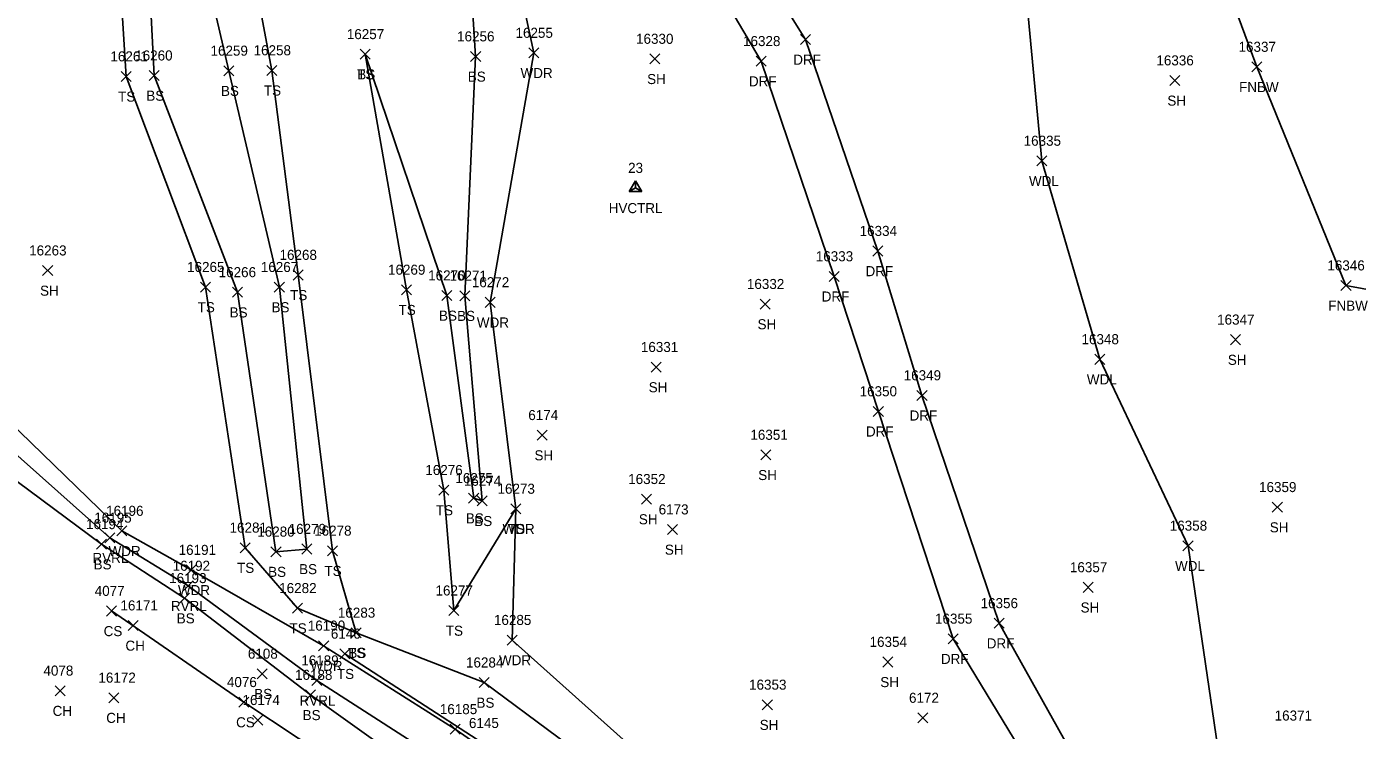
# Model space of a CAD drawing. Extents: x 1482574 to 1485769, y 580696 to 595649.
# Drawn here: x 1484182.5 to 1484447.1, y 583021.7 to 583161.5 of the extents above; entities that cross this region are included whole.
import ezdxf

# ---------------------------------------------------------------- set-up
doc = ezdxf.new("R2010")
doc.units = 0
for name, color, linetype in [('C_A', 7, 'Continuous'), ('C_I', 7, 'Continuous'), ('CPSM', 7, 'Continuous'), ('L_A', 7, 'Continuous'), ('L_I', 7, 'Continuous'), ('L_TIC', 7, 'Continuous'), ('LAWA', 7, 'Continuous'), ('LAWE', 7, 'Continuous'), ('LELB', 7, 'Continuous'), ('LFNC', 7, 'Continuous'), ('R_A', 7, 'Continuous'), ('R_I', 7, 'Continuous'), ('R_TIC', 7, 'Continuous'), ('RDF', 7, 'Continuous')]:
    doc.layers.add(name, color=color, linetype=linetype)

msp = doc.modelspace()

# ---------------------------------------------------------------- linework, layer by layer
at = {"layer": 'CPSM'}
for p, q in [((1484302.31, 583128.74), (1484303.56, 583130.91)), ((1484304.81, 583128.74), (1484303.56, 583130.91)), ((1484303.56, 583129.46), (1484303.56, 583130.91)), ((1484302.31, 583128.74), (1484303.56, 583129.46)), ((1484302.31, 583128.74), (1484304.81, 583128.74)), ((1484303.56, 583129.46), (1484303.56, 583129.46)), ((1484303.56, 583129.46), (1484304.81, 583128.74))]:
    msp.add_line(p, q, dxfattribs=at)
at = {"layer": 'L_TIC'}
for points in [[(1484248.8, 583155.04), (1484250.8, 583157.04)], [(1484250.8, 583155.04), (1484248.8, 583157.04)], [(1484248.8, 583155.04), (1484250.8, 583157.04)], [(1484250.8, 583155.04), (1484248.8, 583157.04)], [(1484270.78, 583154.59), (1484272.78, 583156.59)], [(1484272.78, 583154.59), (1484270.78, 583156.59)], [(1484282.35, 583155.3), (1484284.35, 583157.3)], [(1484284.35, 583155.3), (1484282.35, 583157.3)], [(1484221.69, 583151.75), (1484223.69, 583153.75)], [(1484223.69, 583151.75), (1484221.69, 583153.75)], [(1484230.26, 583151.83), (1484232.26, 583153.83)], [(1484232.26, 583151.83), (1484230.26, 583153.83)], [(1484306.41, 583154.11), (1484308.41, 583156.11)], [(1484308.41, 583154.11), (1484306.41, 583156.11)], [(1484426.15, 583152.52), (1484428.15, 583154.52)], [(1484428.15, 583152.52), (1484426.15, 583154.52)], [(1484201.26, 583150.62), (1484203.26, 583152.62)], [(1484203.26, 583150.62), (1484201.26, 583152.62)], [(1484206.84, 583150.8), (1484208.84, 583152.8)], [(1484208.84, 583150.8), (1484206.84, 583152.8)], [(1484409.86, 583149.82), (1484411.86, 583151.82)], [(1484411.86, 583149.82), (1484409.86, 583151.82)], [(1484383.41, 583133.85), (1484385.41, 583135.85)], [(1484385.41, 583133.85), (1484383.41, 583135.85)], [(1484185.66, 583112.05), (1484187.66, 583114.05)], [(1484187.66, 583112.05), (1484185.66, 583114.05)], [(1484235.47, 583111.17), (1484237.47, 583113.17)], [(1484237.47, 583111.17), (1484235.47, 583113.17)], [(1484217.08, 583108.76), (1484219.08, 583110.76)], [(1484219.08, 583108.76), (1484217.08, 583110.76)], [(1484223.41, 583107.73), (1484225.41, 583109.73)], [(1484225.41, 583107.73), (1484223.41, 583109.73)], [(1484231.74, 583108.76), (1484233.74, 583110.76)], [(1484233.74, 583108.76), (1484231.74, 583110.76)], [(1484257.04, 583108.22), (1484259.04, 583110.22)], [(1484259.04, 583108.22), (1484257.04, 583110.22)], [(1484265.06, 583107.09), (1484267.06, 583109.09)], [(1484267.06, 583107.09), (1484265.06, 583109.09)], [(1484268.65, 583107.04), (1484270.65, 583109.04)], [(1484270.65, 583107.04), (1484268.65, 583109.04)], [(1484443.88, 583109.07), (1484445.88, 583111.07)], [(1484445.88, 583109.07), (1484443.88, 583111.07)], [(1484273.65, 583105.73), (1484275.65, 583107.73)], [(1484275.65, 583105.73), (1484273.65, 583107.73)], [(1484328.36, 583105.38), (1484330.36, 583107.38)], [(1484330.36, 583105.38), (1484328.36, 583107.38)], [(1484421.89, 583098.31), (1484423.89, 583100.31)], [(1484423.89, 583098.31), (1484421.89, 583100.31)], [(1484394.92, 583094.41), (1484396.92, 583096.41)], [(1484396.92, 583094.41), (1484394.92, 583096.41)], [(1484306.71, 583092.86), (1484308.71, 583094.86)], [(1484308.71, 583092.86), (1484306.71, 583094.86)], [(1484283.99, 583079.33), (1484285.99, 583081.33)], [(1484285.99, 583079.33), (1484283.99, 583081.33)], [(1484328.49, 583075.41), (1484330.49, 583077.41)], [(1484330.49, 583075.41), (1484328.49, 583077.41)], [(1484264.46, 583068.41), (1484266.46, 583070.41)], [(1484266.46, 583068.41), (1484264.46, 583070.41)], [(1484270.39, 583066.8), (1484272.39, 583068.8)], [(1484272.39, 583066.8), (1484270.39, 583068.8)], [(1484270.39, 583066.8), (1484272.39, 583068.8)], [(1484272.39, 583066.8), (1484270.39, 583068.8)], [(1484272.07, 583066.27), (1484274.07, 583068.27)], [(1484274.07, 583066.27), (1484272.07, 583068.27)], [(1484278.77, 583064.69), (1484280.77, 583066.69)], [(1484280.77, 583064.69), (1484278.77, 583066.69)], [(1484278.77, 583064.69), (1484280.77, 583066.69)], [(1484280.77, 583064.69), (1484278.77, 583066.69)], [(1484304.75, 583066.62), (1484306.75, 583068.62)], [(1484306.75, 583066.62), (1484304.75, 583068.62)], [(1484430.23, 583065.02), (1484432.23, 583067.02)], [(1484432.23, 583065.02), (1484430.23, 583067.02)], [(1484200.41, 583060.3), (1484202.41, 583062.3)], [(1484202.41, 583060.3), (1484200.41, 583062.3)], [(1484309.92, 583060.58), (1484311.92, 583062.58)], [(1484311.92, 583060.58), (1484309.92, 583062.58)], [(1484196.36, 583057.66), (1484198.36, 583059.66)], [(1484198.36, 583057.66), (1484196.36, 583059.66)], [(1484198, 583058.94), (1484200, 583060.94)], [(1484200, 583058.94), (1484198, 583060.94)], [(1484224.92, 583056.97), (1484226.92, 583058.97)], [(1484226.92, 583056.97), (1484224.92, 583058.97)], [(1484237.23, 583056.71), (1484239.23, 583058.71)], [(1484239.23, 583056.71), (1484237.23, 583058.71)], [(1484412.46, 583057.35), (1484414.46, 583059.35)], [(1484414.46, 583057.35), (1484412.46, 583059.35)], [(1484231.07, 583056.17), (1484233.07, 583058.17)], [(1484233.07, 583056.17), (1484231.07, 583058.17)], [(1484231.07, 583056.17), (1484233.07, 583058.17)], [(1484233.07, 583056.17), (1484231.07, 583058.17)], [(1484242.3, 583056.36), (1484244.3, 583058.36)], [(1484244.3, 583056.36), (1484242.3, 583058.36)], [(1484214.21, 583052.54), (1484216.21, 583054.54)], [(1484216.21, 583052.54), (1484214.21, 583054.54)], [(1484213.6, 583049.38), (1484215.6, 583051.38)], [(1484215.6, 583049.38), (1484213.6, 583051.38)], [(1484392.61, 583049.09), (1484394.61, 583051.09)], [(1484394.61, 583049.09), (1484392.61, 583051.09)], [(1484212.89, 583046.93), (1484214.89, 583048.93)], [(1484214.89, 583046.93), (1484212.89, 583048.93)], [(1484198.36, 583044.39), (1484200.36, 583046.39)], [(1484200.36, 583044.39), (1484198.36, 583046.39)], [(1484235.35, 583044.95), (1484237.35, 583046.95)], [(1484237.35, 583044.95), (1484235.35, 583046.95)], [(1484266.44, 583044.47), (1484268.44, 583046.47)], [(1484268.44, 583044.47), (1484266.44, 583046.47)], [(1484266.44, 583044.47), (1484268.44, 583046.47)], [(1484268.44, 583044.47), (1484266.44, 583046.47)], [(1484202.65, 583041.5), (1484204.65, 583043.5)], [(1484204.65, 583041.5), (1484202.65, 583043.5)], [(1484247.01, 583040.06), (1484249.01, 583042.06)], [(1484249.01, 583040.06), (1484247.01, 583042.06)], [(1484247.01, 583040.06), (1484249.01, 583042.06)], [(1484249.01, 583040.06), (1484247.01, 583042.06)], [(1484247.01, 583040.06), (1484249.01, 583042.06)], [(1484249.01, 583040.06), (1484247.01, 583042.06)], [(1484278.06, 583038.61), (1484280.06, 583040.61)], [(1484280.06, 583038.61), (1484278.06, 583040.61)], [(1484240.55, 583037.49), (1484242.55, 583039.49)], [(1484242.55, 583037.49), (1484240.55, 583039.49)], [(1484244.78, 583035.89), (1484246.78, 583037.88)], [(1484246.78, 583035.89), (1484244.78, 583037.88)], [(1484352.77, 583034.26), (1484354.77, 583036.26)], [(1484354.77, 583034.26), (1484352.77, 583036.26)], [(1484228.3, 583031.91), (1484230.3, 583033.91)], [(1484230.3, 583031.91), (1484228.3, 583033.91)], [(1484239.18, 583030.57), (1484241.18, 583032.57)], [(1484241.18, 583030.57), (1484239.18, 583032.57)], [(1484272.5, 583030.16), (1484274.5, 583032.16)], [(1484274.5, 583030.16), (1484272.5, 583032.16)], [(1484188.16, 583028.54), (1484190.16, 583030.54)], [(1484190.16, 583028.54), (1484188.16, 583030.54)], [(1484237.93, 583027.7), (1484239.93, 583029.7)], [(1484239.93, 583027.7), (1484237.93, 583029.7)], [(1484198.82, 583027.15), (1484200.82, 583029.15)], [(1484200.82, 583027.15), (1484198.82, 583029.15)], [(1484224.7, 583026.27), (1484226.7, 583028.27)], [(1484226.7, 583026.27), (1484224.7, 583028.27)], [(1484328.79, 583025.75), (1484330.79, 583027.75)], [(1484330.79, 583025.75), (1484328.79, 583027.75)], [(1484227.48, 583022.7), (1484229.48, 583024.7)], [(1484229.48, 583022.7), (1484227.48, 583024.7)], [(1484359.71, 583023.14), (1484361.71, 583025.14)], [(1484361.71, 583023.14), (1484359.71, 583025.14)], [(1484266.73, 583020.89), (1484268.73, 583022.89)], [(1484268.73, 583020.89), (1484266.73, 583022.89)]]:
    msp.add_lwpolyline(points, dxfattribs=at)
at = {"layer": 'LAWA'}
for points in [[(1484166.5, 583305), (1484186.71, 583318.32), (1484207.96, 583337.82), (1484224.87, 583334.34), (1484236.26, 583316.6), (1484251.29, 583259.82), (1484269.68, 583220.67), (1484274.24, 583198.45), (1484283.35, 583156.3), (1484274.65, 583106.73), (1484279.77, 583065.69), (1484279.06, 583039.61), (1484304.91, 583016.48), (1484332.69, 582996.27), (1484357.04, 582987.46), (1484401.42, 582971.6), (1484442.82, 582960.78), (1484458.56, 582968.76)], [(1484280.82, 583320.56), (1484319.95, 583299.63), (1484329.01, 583276.27), (1484350.98, 583240.27), (1484380.29, 583178.5), (1484384.41, 583134.85), (1484395.92, 583095.41), (1484413.46, 583058.35), (1484420.38, 583011.43), (1484459.52, 582977.04)], [(1484297.99, 583000.91), (1484267.73, 583021.89), (1484241.55, 583038.49), (1484215.21, 583053.54), (1484201.41, 583061.3), (1484160.74, 583100.74)]]:
    msp.add_lwpolyline(points, dxfattribs=at)
at = {"layer": 'LAWE'}
msp.add_lwpolyline([(1484296.89, 582997.2), (1484267.68, 583013.86), (1484240.18, 583031.57), (1484214.6, 583050.38), (1484199, 583059.94), (1484160.06, 583094.58), (1484146.93, 583106.74), (1484134.8, 583132.92), (1484133.67, 583169.13), (1484133.08, 583211.04), (1484135.42, 583244.85), (1484140.99, 583266), (1484153.18, 583273.74), (1484165.17, 583305.28), (1484184.4, 583319.66), (1484206.14, 583339.52)], dxfattribs=at)
at = {"layer": 'LELB'}
for points in [[(1484295.39, 582993.52), (1484266.04, 583009.36), (1484238.93, 583028.7), (1484213.89, 583047.93), (1484197.36, 583058.66), (1484159.37, 583086.86), (1484140.8, 583102.64), (1484137.72, 583109.82), (1484131.28, 583132.4), (1484130.58, 583168.28), (1484131.66, 583209.65), (1484131.19, 583243.18), (1484138.88, 583266.71), (1484151.03, 583275.17), (1484162.18, 583305.67), (1484183.07, 583321.3), (1484204.49, 583341.55)], [(1484157.88, 583223.67), (1484200.4, 583181.28), (1484202.26, 583151.62), (1484218.08, 583109.76), (1484225.92, 583057.97), (1484236.35, 583045.95), (1484248.01, 583041.06)], [(1484157.88, 583223.67), (1484206.33, 583182.06), (1484207.84, 583151.8), (1484224.41, 583108.73), (1484232.07, 583057.17)], [(1484208.57, 583221.37), (1484224.79, 583187.15), (1484231.26, 583152.83), (1484236.47, 583112.17), (1484243.3, 583057.36), (1484248.01, 583041.06)], [(1484208.57, 583221.37), (1484215.51, 583183.53), (1484222.69, 583152.75), (1484232.74, 583109.76), (1484238.23, 583057.71), (1484232.07, 583057.17)], [(1484258.55, 583213.35), (1484269.14, 583197.33), (1484271.78, 583155.59), (1484269.65, 583108.04), (1484273.07, 583067.27), (1484271.39, 583067.8)], [(1484249.8, 583156.04), (1484266.06, 583108.09), (1484271.39, 583067.8)], [(1484249.8, 583156.04), (1484258.04, 583109.22), (1484265.46, 583069.41), (1484267.44, 583045.47)], [(1484279.77, 583065.69), (1484267.44, 583045.47)], [(1484476.89, 582873.26), (1484441.39, 582892.82), (1484403.91, 582915.16), (1484361.37, 582938.84), (1484324.68, 582966.62), (1484291.83, 582986.37), (1484258.12, 583005.8), (1484225.7, 583027.27), (1484199.36, 583045.39)], [(1484248.01, 583041.06), (1484273.5, 583031.16), (1484302.76, 583009.47)], [(1484317.94, 582991.76), (1484293.6, 583004.53), (1484273.19, 583019.13), (1484245.78, 583036.89)]]:
    msp.add_lwpolyline(points, dxfattribs=at)
at = {"layer": 'LFNC'}
msp.add_lwpolyline([(1484350.04, 583336.74), (1484366.66, 583296.71), (1484390.62, 583250.48), (1484412.37, 583193.42), (1484427.15, 583153.52), (1484444.88, 583110.07), (1484471.16, 583105.24)], dxfattribs=at)
at = {"layer": 'R_TIC'}
for points in [[(1484336.41, 583157.96), (1484338.41, 583159.96)], [(1484338.41, 583157.96), (1484336.41, 583159.96)], [(1484327.59, 583153.66), (1484329.59, 583155.66)], [(1484329.59, 583153.66), (1484327.59, 583155.66)], [(1484350.79, 583115.93), (1484352.79, 583117.93)], [(1484352.79, 583115.93), (1484350.79, 583117.93)], [(1484342.07, 583110.89), (1484344.07, 583112.89)], [(1484344.07, 583110.89), (1484342.07, 583112.89)], [(1484359.55, 583087.24), (1484361.55, 583089.24)], [(1484361.55, 583087.24), (1484359.55, 583089.24)], [(1484350.87, 583084.06), (1484352.87, 583086.06)], [(1484352.87, 583084.06), (1484350.87, 583086.06)], [(1484374.9, 583041.95), (1484376.9, 583043.95)], [(1484376.9, 583041.95), (1484374.9, 583043.95)], [(1484365.78, 583038.87), (1484367.78, 583040.87)], [(1484367.78, 583038.87), (1484365.78, 583040.87)]]:
    msp.add_lwpolyline(points, dxfattribs=at)
at = {"layer": 'RDF'}
for points in [[(1484271.19, 583322.9), (1484265.44, 583296.71), (1484272.54, 583267.07), (1484289.49, 583228.43), (1484304.26, 583195.88), (1484328.59, 583154.66), (1484343.07, 583111.89), (1484351.87, 583085.06), (1484366.78, 583039.87), (1484389.82, 583001.9), (1484408.04, 582984.39), (1484428.39, 582974.73), (1484458.56, 582968.76)], [(1484280.82, 583320.56), (1484274.69, 583298.11), (1484280.69, 583272.33), (1484296.9, 583231.49), (1484312.04, 583199.49), (1484337.41, 583158.96), (1484351.79, 583116.93), (1484360.55, 583088.24), (1484375.9, 583042.95), (1484396.16, 583006.72), (1484412.39, 582991.56), (1484430.95, 582982.72), (1484459.52, 582977.04)]]:
    msp.add_lwpolyline(points, dxfattribs=at)

# ---------------------------------------------------------------- texts
at = {"layer": 'C_A'}
msp.add_text('HVCTRL', height=2, dxfattribs=at).set_placement((1484298.25, 583124.46))
at = {"layer": 'C_I'}
msp.add_text('23', height=2, dxfattribs=at).set_placement((1484302.1, 583132.46))
at = {"layer": 'L_A'}
for s, p in [('TS', (1484248.21, 583151.04)), ('BS', (1484248.24, 583151.04)), ('BS', (1484270.22, 583150.59)), ('WDR', (1484280.71, 583151.3)), ('SH', (1484305.89, 583150.11)), ('TS', (1484200.67, 583146.62)), ('BS', (1484206.28, 583146.8)), ('BS', (1484221.13, 583147.75)), ('TS', (1484229.67, 583147.83)), ('FNBW', (1484423.62, 583148.52)), ('SH', (1484409.35, 583145.82)), ('WDL', (1484381.83, 583129.85)), ('SH', (1484185.15, 583108.05)), ('TS', (1484234.88, 583107.17)), ('TS', (1484216.49, 583104.76)), ('BS', (1484231.18, 583104.76)), ('TS', (1484256.45, 583104.22)), ('FNBW', (1484441.35, 583105.07)), ('BS', (1484222.85, 583103.73)), ('BS', (1484264.5, 583103.09)), ('BS', (1484268.09, 583103.04)), ('WDR', (1484272.02, 583101.73)), ('SH', (1484327.85, 583101.38)), ('SH', (1484421.38, 583094.31)), ('SH', (1484306.2, 583088.86)), ('WDL', (1484393.34, 583090.41)), ('SH', (1484283.48, 583075.33)), ('SH', (1484327.98, 583071.41)), ('TS', (1484263.87, 583064.41)), ('BS', (1484269.83, 583062.8)), ('BS', (1484269.83, 583062.8)), ('BS', (1484271.51, 583062.27)), ('SH', (1484304.24, 583062.62)), ('WDR', (1484277.13, 583060.69)), ('TS', (1484278.18, 583060.69)), ('SH', (1484429.72, 583061.02)), ('SH', (1484309.41, 583056.58)), ('RVRL', (1484195.57, 583054.94)), ('WDR', (1484198.78, 583056.3)), ('BS', (1484195.8, 583053.66)), ('TS', (1484224.33, 583052.97)), ('BS', (1484230.51, 583052.17)), ('BS', (1484230.51, 583052.17)), ('BS', (1484236.67, 583052.71)), ('TS', (1484241.71, 583052.36)), ('WDL', (1484410.88, 583053.35)), ('WDR', (1484212.57, 583048.54)), ('RVRL', (1484211.16, 583045.38)), ('SH', (1484392.09, 583045.09)), ('BS', (1484212.33, 583042.93)), ('TS', (1484234.76, 583040.95)), ('CS', (1484197.8, 583040.39)), ('TS', (1484265.85, 583040.47)), ('TS', (1484265.85, 583040.47)), ('CH', (1484202.13, 583037.5)), ('TS', (1484246.42, 583036.06)), ('TS', (1484246.42, 583036.06)), ('BS', (1484246.46, 583036.06)), ('WDR', (1484238.92, 583033.49)), ('WDR', (1484276.42, 583034.61)), ('TS', (1484244.19, 583031.88)), ('SH', (1484352.26, 583030.26)), ('BS', (1484227.74, 583027.91)), ('RVRL', (1484236.75, 583026.57)), ('BS', (1484271.94, 583026.16)), ('CH', (1484187.65, 583024.54)), ('CH', (1484198.31, 583023.15)), ('CS', (1484224.14, 583022.27)), ('BS', (1484237.37, 583023.7)), ('SH', (1484328.28, 583021.75))]:
    msp.add_text(s, height=2, dxfattribs=at).set_placement(p)
at = {"layer": 'L_I'}
for s, p in [('16257', (1484246.16, 583159.04)), ('16257', (1484246.16, 583159.04)), ('16256', (1484268.09, 583158.59)), ('16255', (1484279.71, 583159.3)), ('16330', (1484303.68, 583158.11)), ('16261', (1484199.14, 583154.62)), ('16260', (1484204.07, 583154.8)), ('16259', (1484219.05, 583155.75)), ('16258', (1484227.62, 583155.83)), ('16337', (1484423.51, 583156.52)), ('16336', (1484407.17, 583153.82)), ('16335', (1484380.77, 583137.85)), ('16263', (1484182.98, 583116.05)), ('16268', (1484232.78, 583115.17)), ('16265', (1484214.39, 583112.76)), ('16267', (1484229.05, 583112.76)), ('16269', (1484254.35, 583112.22)), ('16346', (1484441.18, 583113.07)), ('16266', (1484220.67, 583111.73)), ('16270', (1484262.34, 583111.09)), ('16271', (1484266.58, 583111.04)), ('16272', (1484271.02, 583109.73)), ('16332', (1484325.73, 583109.38)), ('16347', (1484419.25, 583102.31)), ('16331', (1484304.64, 583096.86)), ('16348', (1484392.28, 583098.41)), ('6174', (1484282.25, 583083.33)), ('16351', (1484326.42, 583079.41)), ('16276', (1484261.77, 583072.41)), ('16275', (1484267.75, 583070.8)), ('16275', (1484267.75, 583070.8)), ('16274', (1484269.43, 583070.27)), ('16352', (1484302.12, 583070.62)), ('16273', (1484276.13, 583068.69)), ('16273', (1484276.13, 583068.69)), ('16359', (1484427.59, 583069.02)), ('6173', (1484308.18, 583064.58)), ('16194', (1484194.29, 583061.66)), ('16195', (1484195.93, 583062.94)), ('16196', (1484198.29, 583064.3)), ('16281', (1484222.84, 583060.97)), ('16280', (1484228.35, 583060.17)), ('16280', (1484228.35, 583060.17)), ('16279', (1484234.59, 583060.71)), ('16278', (1484239.66, 583060.36)), ('16358', (1484409.83, 583061.35)), ('16191', (1484212.71, 583056.54)), ('16192', (1484211.52, 583053.38)), ('16357', (1484389.97, 583053.09)), ('16193', (1484210.82, 583050.93)), ('16282', (1484232.71, 583048.95)), ('16277', (1484263.8, 583048.47)), ('16277', (1484263.8, 583048.47)), ('4077', (1484196.02, 583048.39)), ('16171', (1484201.14, 583045.5)), ('16283', (1484244.38, 583044.06)), ('16283', (1484244.38, 583044.06)), ('16283', (1484244.38, 583044.06)), ('16190', (1484238.4, 583041.49)), ('16285', (1484275.42, 583042.61)), ('6146', (1484242.98, 583039.89)), ('16354', (1484350.13, 583038.26)), ('6108', (1484226.48, 583035.91)), ('16189', (1484237.1, 583034.57)), ('16284', (1484269.86, 583034.16)), ('4078', (1484185.82, 583032.54)), ('16172', (1484196.75, 583031.15)), ('4076', (1484222.31, 583030.27)), ('16188', (1484235.86, 583031.7)), ('16353', (1484326.16, 583029.75)), ('16174', (1484225.41, 583026.7)), ('16185', (1484264.66, 583024.89)), ('6172', (1484357.97, 583027.14)), ('6145', (1484270.45, 583022.13)), ('16371', (1484430.69, 583023.61))]:
    msp.add_text(s, height=2, dxfattribs=at).set_placement(p)
at = {"layer": 'R_A'}
for p in [(1484334.95, 583153.96), (1484326.13, 583149.66), (1484349.32, 583111.93), (1484340.61, 583106.89), (1484358.09, 583083.24), (1484349.41, 583080.06), (1484373.43, 583037.95), (1484364.31, 583034.87)]:
    msp.add_text('DRF', height=2, dxfattribs=at).set_placement(p)
at = {"layer": 'R_I'}
for s, p in [('16328', (1484324.96, 583157.66)), ('16334', (1484348.15, 583119.93)), ('16333', (1484339.43, 583114.89)), ('16349', (1484356.91, 583091.24)), ('16350', (1484348.15, 583088.06)), ('16356', (1484372.21, 583045.95)), ('16355', (1484363.14, 583042.87))]:
    msp.add_text(s, height=2, dxfattribs=at).set_placement(p)

doc.saveas('drawing.dxf')
